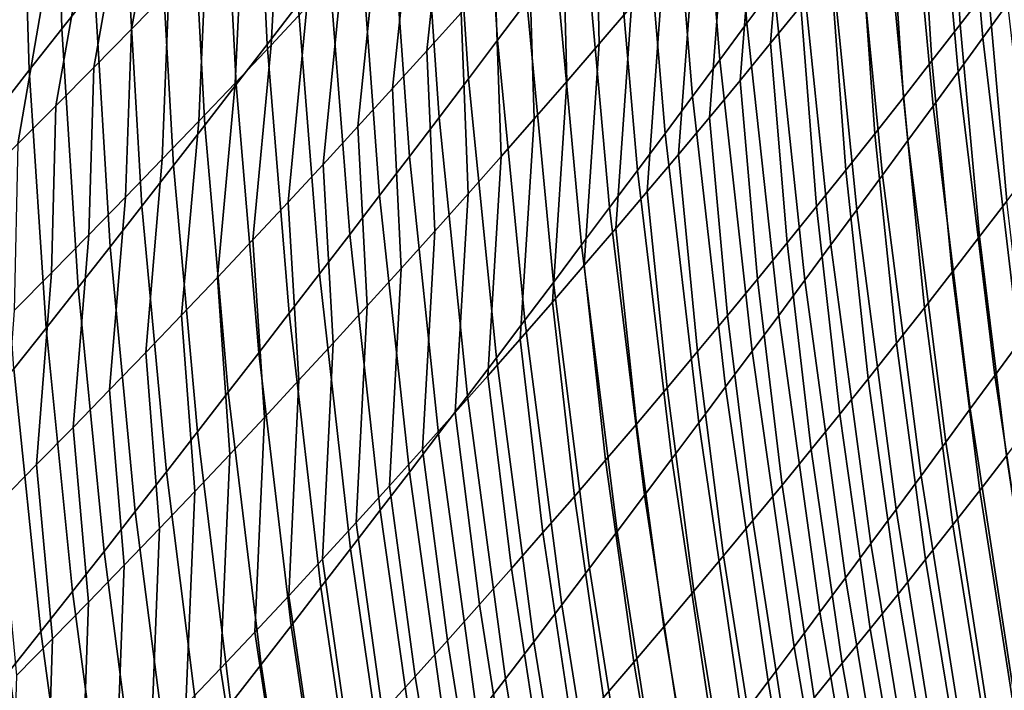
# Model space of a CAD drawing. Header units: metres. Extents: x -240 to 45, y -77 to 27.
# Tile 1019 of 1056: x 35.03 to 36.8, y -20.57 to -19.37. Entities that reach past the tile are written whole.
import ezdxf

# ---------------------------------------------------------------- set-up
doc = ezdxf.new("R2010")
doc.units = ezdxf.units.M
doc.layers.add('solid_102011X2', color=7, linetype='CONTINUOUS')

msp = doc.modelspace()

# ---------------------------------------------------------------- linework, layer by layer
at = {"layer": 'solid_102011X2'}
for points in [[(36.383789, -19.309759, 90.381538), (36.335598, -19.374996, 90.309387), (36.295933, -18.859482, 90.026649), (36.34531, -18.792534, 90.098534)], [(36.802536, -19.340542, 91.228127), (36.75843, -19.401152, 91.154778), (36.711143, -18.86245, 90.890961), (36.756462, -18.799997, 90.964333)], [(35.940769, -19.336021, 89.529106), (35.888699, -19.405138, 89.458893), (35.856922, -18.912329, 89.160553), (35.910145, -18.841654, 89.230247)], [(35.165909, -19.31057, 88.03746), (35.107643, -19.384895, 87.972191), (35.095196, -18.931826, 87.648643), (35.154602, -18.856203, 87.71302)], [(36.335598, -19.374996, 90.309387), (36.287052, -19.440544, 90.237404), (36.246212, -18.926725, 89.954964), (36.295933, -18.859482, 90.026649)], [(36.75843, -19.401152, 91.154778), (36.713955, -19.462151, 91.081543), (36.665459, -18.925283, 90.817734), (36.711143, -18.86245, 90.890961)], [(35.530987, -19.340845, 88.747871), (35.475594, -19.412933, 88.680046), (35.452957, -18.940819, 88.368393), (35.509491, -18.867308, 88.435486)], [(35.888699, -19.405138, 89.458893), (35.836304, -19.474489, 89.388901), (35.803379, -18.983229, 89.09111), (35.856922, -18.912329, 89.160553)], [(35.107643, -19.384895, 87.972191), (35.049095, -19.459324, 87.907227), (35.035515, -19.007542, 87.584587), (35.095196, -18.931826, 87.648643)], [(36.287052, -19.440544, 90.237404), (36.238159, -19.506392, 90.165588), (36.196148, -18.994261, 89.883469), (36.246212, -18.926725, 89.954964)], [(36.713955, -19.462151, 91.081543), (36.669113, -19.523533, 91.008423), (36.619415, -18.988491, 90.744659), (36.665459, -18.925283, 90.817734)], [(35.475594, -19.412933, 88.680046), (35.419895, -19.485191, 88.612503), (35.39613, -19.014488, 88.301598), (35.452957, -18.940819, 88.368393)], [(36.410469, -19.005856, 114.047012), (36.377766, -19.410986, 113.754951), (36.431911, -19.3444, 113.683235), (36.465645, -18.937878, 113.976517)], [(36.767853, -19.31192, 112.900864), (36.74789, -18.943512, 113.252258), (36.696281, -19.010489, 113.324142), (36.717682, -19.377344, 112.97393)], [(35.836304, -19.474489, 89.388901), (35.783588, -19.544071, 89.319153), (35.749523, -19.054348, 89.021927), (35.803379, -18.983229, 89.09111)], [(36.669113, -19.523533, 91.008423), (36.623905, -19.585285, 90.935432), (36.573009, -19.052061, 90.67173), (36.619415, -18.988491, 90.744659)], [(35.291077, -19.061523, 116.751396), (35.232262, -19.38586, 116.429298), (35.299419, -19.316999, 116.364388), (35.359272, -18.991934, 116.687775)], [(35.799656, -19.070438, 115.483223), (35.761898, -19.424313, 115.166855), (35.823074, -19.356138, 115.098328), (35.861866, -19.001291, 115.416016)], [(36.238159, -19.506392, 90.165588), (36.188919, -19.572535, 90.093956), (36.145744, -19.062078, 89.812172), (36.196148, -18.994261, 89.883469)], [(36.354877, -19.073751, 114.117462), (36.323196, -19.477505, 113.826622), (36.377766, -19.410986, 113.754951), (36.410469, -19.005856, 114.047012)], [(35.049095, -19.459324, 87.907227), (34.990273, -19.533846, 87.842567), (34.975563, -19.08334, 87.520859), (35.035515, -19.007542, 87.584587)], [(35.419895, -19.485191, 88.612503), (35.363899, -19.55761, 88.545235), (35.339008, -19.088306, 88.235107), (35.39613, -19.014488, 88.301598)], [(36.063641, -19.082382, 114.823326), (36.070663, -19.411983, 114.468903), (36.128345, -19.344503, 114.398735), (36.122746, -19.013691, 114.754379)], [(36.717682, -19.377344, 112.97393), (36.696281, -19.010489, 113.324142), (36.644249, -19.077402, 113.396011), (36.66708, -19.44272, 113.046982)], [(35.001926, -19.108013, 117.400894), (34.944473, -19.406826, 117.067154), (35.014542, -19.338131, 117.004333), (35.073021, -19.038799, 117.339401)], [(35.498589, -19.10948, 116.168785), (35.482613, -19.414268, 115.817627), (35.546814, -19.345764, 115.750977), (35.564205, -19.040003, 116.103317)], [(35.783588, -19.544071, 89.319153), (35.730553, -19.613873, 89.249634), (35.695351, -19.125677, 88.953011), (35.749523, -19.054348, 89.021927)], [(36.623905, -19.585285, 90.935432), (36.578335, -19.647398, 90.862564), (36.526241, -19.115982, 90.598953), (36.573009, -19.052061, 90.67173)], [(35.222504, -19.130941, 116.814873), (35.164715, -19.454561, 116.494049), (35.232262, -19.38586, 116.429298), (35.291077, -19.061523, 116.751396)], [(35.737041, -19.13946, 115.550323), (35.700317, -19.49238, 115.235283), (35.761898, -19.424313, 115.166855), (35.799656, -19.070438, 115.483223)], [(36.188919, -19.572535, 90.093956), (36.139336, -19.638964, 90.022499), (36.095001, -19.130171, 89.741089), (36.145744, -19.062078, 89.812172)], [(36.298874, -19.141563, 114.187859), (36.2682, -19.543959, 113.898247), (36.323196, -19.477505, 113.826622), (36.354877, -19.073751, 114.117462)], [(36.66708, -19.44272, 113.046982), (36.644249, -19.077402, 113.396011), (36.591801, -19.144251, 113.467865), (36.616051, -19.508047, 113.12001)], [(35.363899, -19.55761, 88.545235), (35.30761, -19.630178, 88.478249), (35.281593, -19.162266, 88.168922), (35.339008, -19.088306, 88.235107)], [(36.00412, -19.150976, 114.892197), (36.012558, -19.47938, 114.539001), (36.070663, -19.411983, 114.468903), (36.063641, -19.082382, 114.823326)], [(35.432587, -19.178806, 116.234123), (35.418015, -19.482639, 115.88414), (35.482613, -19.414268, 115.817627), (35.498589, -19.10948, 116.168785)], [(35.730553, -19.613873, 89.249634), (35.6772, -19.683887, 89.180367), (35.640869, -19.197208, 88.884354), (35.695351, -19.125677, 88.953011)], [(36.139336, -19.638964, 90.022499), (36.089413, -19.705669, 89.951233), (36.043922, -19.198532, 89.670212), (36.095001, -19.130171, 89.741089)], [(36.578335, -19.647398, 90.862564), (36.532394, -19.709864, 90.78981), (36.479115, -19.180244, 90.526321), (36.526241, -19.115982, 90.598953)], [(35.153557, -19.200184, 116.878189), (35.09679, -19.5231, 116.55864), (35.164715, -19.454561, 116.494049), (35.222504, -19.130941, 116.814873)], [(35.67403, -19.208357, 115.617325), (35.638325, -19.560335, 115.303604), (35.700317, -19.49238, 115.235283), (35.737041, -19.13946, 115.550323)], [(36.242447, -19.209293, 114.258209), (36.21278, -19.610344, 113.96981), (36.2682, -19.543959, 113.898247), (36.298874, -19.141563, 114.187859)], [(36.616051, -19.508047, 113.12001), (36.591801, -19.144251, 113.467865), (36.538925, -19.211033, 113.539688), (36.564587, -19.573326, 113.193016)], [(35.30761, -19.630178, 88.478249), (35.251022, -19.702888, 88.411552), (35.223896, -19.236357, 88.103035), (35.281593, -19.162266, 88.168922)], [(35.944183, -19.219467, 114.960991), (35.954033, -19.54669, 114.609016), (36.012558, -19.47938, 114.539001), (36.00412, -19.150976, 114.892197)], [(35.366196, -19.24798, 116.299324), (35.353024, -19.550871, 115.950523), (35.418015, -19.482639, 115.88414), (35.432587, -19.178806, 116.234123)], [(36.532394, -19.709864, 90.78981), (36.486095, -19.772673, 90.717194), (36.431629, -19.244839, 90.45385), (36.479115, -19.180244, 90.526321)], [(35.084236, -19.269249, 116.941338), (35.028481, -19.591473, 116.62307), (35.09679, -19.5231, 116.55864), (35.153557, -19.200184, 116.878189)], [(35.6772, -19.683887, 89.180367), (35.623535, -19.754107, 89.111343), (35.586082, -19.268932, 88.815979), (35.640869, -19.197208, 88.884354)], [(36.089413, -19.705669, 89.951233), (36.039146, -19.772648, 89.88015), (35.992508, -19.267151, 89.599548), (36.043922, -19.198532, 89.670212)], [(35.610622, -19.277126, 115.684212), (35.575924, -19.628176, 115.371811), (35.638325, -19.560335, 115.303604), (35.67403, -19.208357, 115.617325)], [(36.185604, -19.276941, 114.328506), (36.156929, -19.676662, 114.041321), (36.21278, -19.610344, 113.96981), (36.242447, -19.209293, 114.258209)], [(36.564587, -19.573326, 113.193016), (36.538925, -19.211033, 113.539688), (36.48563, -19.27775, 113.611473), (36.512695, -19.638556, 113.265999)], [(35.883835, -19.287855, 115.029709), (35.895084, -19.613914, 114.678955), (35.954033, -19.54669, 114.609016), (35.944183, -19.219467, 114.960991)], [(35.251022, -19.702888, 88.411552), (35.194145, -19.77573, 88.345131), (35.165909, -19.31057, 88.03746), (35.223896, -19.236357, 88.103035)], [(35.299419, -19.316999, 116.364388), (35.28764, -19.618963, 116.016762), (35.353024, -19.550871, 115.950523), (35.366196, -19.24798, 116.299324)], [(36.486095, -19.772673, 90.717194), (36.439434, -19.835817, 90.644707), (36.383789, -19.309759, 90.381538), (36.431629, -19.244839, 90.45385)], [(36.849514, -19.6301, 112.488281), (36.817596, -19.246449, 112.827789), (36.767853, -19.31192, 112.900864), (36.801159, -19.693901, 112.5625)], [(35.014542, -19.338131, 117.004333), (34.959789, -19.659676, 116.687332), (35.028481, -19.591473, 116.62307), (35.084236, -19.269249, 116.941338)], [(35.623535, -19.754107, 89.111343), (35.569557, -19.824524, 89.04258), (35.530987, -19.340845, 88.747871), (35.586082, -19.268932, 88.815979)], [(36.039146, -19.772648, 89.88015), (35.988548, -19.839888, 89.809273), (35.940769, -19.336021, 89.529106), (35.992508, -19.267151, 89.599548)], [(35.546814, -19.345764, 115.750977), (35.513119, -19.6959, 115.439896), (35.575924, -19.628176, 115.371811), (35.610622, -19.277126, 115.684212)], [(35.823074, -19.356138, 115.098328), (35.835712, -19.681051, 114.748802), (35.895084, -19.613914, 114.678955), (35.883835, -19.287855, 115.029709)], [(36.128345, -19.344503, 114.398735), (36.100651, -19.742914, 114.112762), (36.156929, -19.676662, 114.041321), (36.185604, -19.276941, 114.328506)], [(36.512695, -19.638556, 113.265999), (36.48563, -19.27775, 113.611473), (36.431911, -19.3444, 113.683235), (36.460369, -19.703737, 113.338943)], [(35.194145, -19.77573, 88.345131), (35.136978, -19.848698, 88.278999), (35.107643, -19.384895, 87.972191), (35.165909, -19.31057, 88.03746)], [(35.232262, -19.38586, 116.429298), (35.221863, -19.686914, 116.082848), (35.28764, -19.618963, 116.016762), (35.299419, -19.316999, 116.364388)], [(36.439434, -19.835817, 90.644707), (36.39241, -19.899292, 90.572357), (36.335598, -19.374996, 90.309387), (36.383789, -19.309759, 90.381538)], [(36.801159, -19.693901, 112.5625), (36.767853, -19.31192, 112.900864), (36.717682, -19.377344, 112.97393), (36.752373, -19.757673, 112.636711)], [(35.569557, -19.824524, 89.04258), (35.515266, -19.89513, 88.974068), (35.475594, -19.412933, 88.680046), (35.530987, -19.340845, 88.747871)], [(35.988548, -19.839888, 89.809273), (35.937611, -19.907385, 89.738586), (35.888699, -19.405138, 89.458893), (35.940769, -19.336021, 89.529106)], [(36.865696, -19.889145, 91.470909), (36.822796, -19.947868, 91.397659), (36.75843, -19.401152, 91.154778), (36.802536, -19.340542, 91.228127)], [(35.482613, -19.414268, 115.817627), (35.449905, -19.763506, 115.507851), (35.513119, -19.6959, 115.439896), (35.546814, -19.345764, 115.750977)], [(35.761898, -19.424313, 115.166855), (35.775925, -19.748098, 114.818558), (35.835712, -19.681051, 114.748802), (35.823074, -19.356138, 115.098328)], [(36.070663, -19.411983, 114.468903), (36.043945, -19.809097, 114.184135), (36.100651, -19.742914, 114.112762), (36.128345, -19.344503, 114.398735)], [(36.460369, -19.703737, 113.338943), (36.431911, -19.3444, 113.683235), (36.377766, -19.410986, 113.754951), (36.407612, -19.768869, 113.411858)], [(36.39241, -19.899292, 90.572357), (36.345036, -19.963085, 90.500145), (36.287052, -19.440544, 90.237404), (36.335598, -19.374996, 90.309387)], [(36.752373, -19.757673, 112.636711), (36.717682, -19.377344, 112.97393), (36.66708, -19.44272, 113.046982), (36.703148, -19.821415, 112.710899)], [(35.136978, -19.848698, 88.278999), (35.079521, -19.921776, 88.213158), (35.049095, -19.459324, 87.907227), (35.107643, -19.384895, 87.972191)], [(35.164715, -19.454561, 116.494049), (35.155697, -19.754719, 116.148781), (35.221863, -19.686914, 116.082848), (35.232262, -19.38586, 116.429298)], [(35.937611, -19.907385, 89.738586), (35.886345, -19.975128, 89.668106), (35.836304, -19.474489, 89.388901), (35.888699, -19.405138, 89.458893)], [(36.012558, -19.47938, 114.539001), (35.986805, -19.875212, 114.25544), (36.043945, -19.809097, 114.184135), (36.070663, -19.411983, 114.468903)], [(36.407612, -19.768869, 113.411858), (36.377766, -19.410986, 113.754951), (36.323196, -19.477505, 113.826622), (36.354424, -19.833952, 113.484726)], [(36.822796, -19.947868, 91.397659), (36.77953, -20.006987, 91.324493), (36.713955, -19.462151, 91.081543), (36.75843, -19.401152, 91.154778)], [(35.418015, -19.482639, 115.88414), (35.386288, -19.83099, 115.575676), (35.449905, -19.763506, 115.507851), (35.482613, -19.414268, 115.817627)], [(35.515266, -19.89513, 88.974068), (35.46067, -19.965914, 88.905807), (35.419895, -19.485191, 88.612503), (35.475594, -19.412933, 88.680046)], [(35.700317, -19.49238, 115.235283), (35.715714, -19.815054, 114.888214), (35.775925, -19.748098, 114.818558), (35.761898, -19.424313, 115.166855)], [(36.345036, -19.963085, 90.500145), (36.297302, -20.027193, 90.428085), (36.238159, -19.506392, 90.165588), (36.287052, -19.440544, 90.237404)], [(36.703148, -19.821415, 112.710899), (36.66708, -19.44272, 113.046982), (36.616051, -19.508047, 113.12001), (36.653484, -19.885124, 112.78508)], [(35.079521, -19.921776, 88.213158), (35.021782, -19.994961, 88.147606), (34.990273, -19.533846, 87.842567), (35.049095, -19.459324, 87.907227)], [(35.09679, -19.5231, 116.55864), (35.089138, -19.822378, 116.214554), (35.155697, -19.754719, 116.148781), (35.164715, -19.454561, 116.494049)], [(36.77953, -20.006987, 91.324493), (36.735886, -20.066496, 91.251419), (36.669113, -19.523533, 91.008423), (36.713955, -19.462151, 91.081543)], [(35.353024, -19.550871, 115.950523), (35.322269, -19.898352, 115.643364), (35.386288, -19.83099, 115.575676), (35.418015, -19.482639, 115.88414)], [(35.886345, -19.975128, 89.668106), (35.834747, -20.043112, 89.597839), (35.783588, -19.544071, 89.319153), (35.836304, -19.474489, 89.388901)], [(35.954033, -19.54669, 114.609016), (35.929237, -19.941259, 114.32666), (35.986805, -19.875212, 114.25544), (36.012558, -19.47938, 114.539001)], [(36.354424, -19.833952, 113.484726), (36.323196, -19.477505, 113.826622), (36.2682, -19.543959, 113.898247), (36.3008, -19.898985, 113.557541)], [(35.46067, -19.965914, 88.905807), (35.405769, -20.036869, 88.837807), (35.363899, -19.55761, 88.545235), (35.419895, -19.485191, 88.612503)], [(35.638325, -19.560335, 115.303604), (35.655087, -19.881914, 114.957764), (35.715714, -19.815054, 114.888214), (35.700317, -19.49238, 115.235283)], [(36.297302, -20.027193, 90.428085), (36.249214, -20.091604, 90.356171), (36.188919, -19.572535, 90.093956), (36.238159, -19.506392, 90.165588)], [(36.653484, -19.885124, 112.78508), (36.616051, -19.508047, 113.12001), (36.564587, -19.573326, 113.193016), (36.603386, -19.948803, 112.859238)], [(35.028481, -19.591473, 116.62307), (35.022194, -19.889885, 116.280167), (35.089138, -19.822378, 116.214554), (35.09679, -19.5231, 116.55864)], [(36.735886, -20.066496, 91.251419), (36.691872, -20.126383, 91.178436), (36.623905, -19.585285, 90.935432), (36.669113, -19.523533, 91.008423)], [(35.28764, -19.618963, 116.016762), (35.257847, -19.965586, 115.710907), (35.322269, -19.898352, 115.643364), (35.353024, -19.550871, 115.950523)], [(35.834747, -20.043112, 89.597839), (35.782822, -20.111328, 89.527786), (35.730553, -19.613873, 89.249634), (35.783588, -19.544071, 89.319153)], [(35.895084, -19.613914, 114.678955), (35.871239, -20.007236, 114.397797), (35.929237, -19.941259, 114.32666), (35.954033, -19.54669, 114.609016)], [(36.3008, -19.898985, 113.557541), (36.2682, -19.543959, 113.898247), (36.21278, -19.610344, 113.96981), (36.246742, -19.963968, 113.63031)], [(35.405769, -20.036869, 88.837807), (35.350563, -20.107986, 88.770065), (35.30761, -19.630178, 88.478249), (35.363899, -19.55761, 88.545235)], [(35.575924, -19.628176, 115.371811), (35.594044, -19.948677, 115.027206), (35.655087, -19.881914, 114.957764), (35.638325, -19.560335, 115.303604)], [(36.249214, -20.091604, 90.356171), (36.200775, -20.156313, 90.284416), (36.139336, -19.638964, 90.022499), (36.188919, -19.572535, 90.093956)], [(36.603386, -19.948803, 112.859238), (36.564587, -19.573326, 113.193016), (36.512695, -19.638556, 113.265999), (36.552845, -20.012451, 112.933372)], [(36.691872, -20.126383, 91.178436), (36.647488, -20.18664, 91.105545), (36.578335, -19.647398, 90.862564), (36.623905, -19.585285, 90.935432)], [(35.221863, -19.686914, 116.082848), (35.193024, -20.032694, 115.778297), (35.257847, -19.965586, 115.710907), (35.28764, -19.618963, 116.016762)], [(35.782822, -20.111328, 89.527786), (35.730576, -20.179768, 89.457947), (35.6772, -19.683887, 89.180367), (35.730553, -19.613873, 89.249634)], [(35.835712, -19.681051, 114.748802), (35.812809, -20.073141, 114.468842), (35.871239, -20.007236, 114.397797), (35.895084, -19.613914, 114.678955)], [(36.246742, -19.963968, 113.63031), (36.21278, -19.610344, 113.96981), (36.156929, -19.676662, 114.041321), (36.192245, -20.0289, 113.703018)], [(35.350563, -20.107986, 88.770065), (35.295052, -20.179255, 88.702583), (35.251022, -19.702888, 88.411552), (35.30761, -19.630178, 88.478249)], [(35.513119, -19.6959, 115.439896), (35.532585, -20.015341, 115.096527), (35.594044, -19.948677, 115.027206), (35.575924, -19.628176, 115.371811)], [(36.200775, -20.156313, 90.284416), (36.151989, -20.221312, 90.212822), (36.089413, -19.705669, 89.951233), (36.139336, -19.638964, 90.022499)], [(36.552845, -20.012451, 112.933372), (36.512695, -19.638556, 113.265999), (36.460369, -19.703737, 113.338943), (36.501865, -20.076067, 113.007477)], [(36.647488, -20.18664, 91.105545), (36.602734, -20.247259, 91.032753), (36.532394, -19.709864, 90.78981), (36.578335, -19.647398, 90.862564)], [(36.192245, -20.0289, 113.703018), (36.156929, -19.676662, 114.041321), (36.100651, -19.742914, 114.112762), (36.137318, -20.093782, 113.775658)], [(35.155697, -19.754719, 116.148781), (35.1278, -20.099669, 115.845535), (35.193024, -20.032694, 115.778297), (35.221863, -19.686914, 116.082848)], [(35.730576, -20.179768, 89.457947), (35.678001, -20.248423, 89.388336), (35.623535, -19.754107, 89.111343), (35.6772, -19.683887, 89.180367)], [(35.775925, -19.748098, 114.818558), (35.753952, -20.138971, 114.539787), (35.812809, -20.073141, 114.468842), (35.835712, -19.681051, 114.748802)], [(36.848038, -20.088713, 112.237862), (36.801159, -19.693901, 112.5625), (36.752373, -19.757673, 112.636711), (36.800575, -20.150736, 112.313171)], [(35.295052, -20.179255, 88.702583), (35.239243, -20.250668, 88.635368), (35.194145, -19.77573, 88.345131), (35.251022, -19.702888, 88.411552)], [(35.449905, -19.763506, 115.507851), (35.470711, -20.081903, 115.165726), (35.532585, -20.015341, 115.096527), (35.513119, -19.6959, 115.439896)], [(36.151989, -20.221312, 90.212822), (36.102856, -20.286592, 90.141388), (36.039146, -19.772648, 89.88015), (36.089413, -19.705669, 89.951233)], [(36.501865, -20.076067, 113.007477), (36.460369, -19.703737, 113.338943), (36.407612, -19.768869, 113.411858), (36.450447, -20.13965, 113.081543)], [(36.602734, -20.247259, 91.032753), (36.557606, -20.308235, 90.96006), (36.486095, -19.772673, 90.717194), (36.532394, -19.709864, 90.78981)], [(35.715714, -19.815054, 114.888214), (35.694668, -20.204723, 114.610634), (35.753952, -20.138971, 114.539787), (35.775925, -19.748098, 114.818558)], [(36.137318, -20.093782, 113.775658), (36.100651, -19.742914, 114.112762), (36.043945, -19.809097, 114.184135), (36.081951, -20.158611, 113.848244)], [(35.089138, -19.822378, 116.214554), (35.062176, -20.16651, 115.912605), (35.1278, -20.099669, 115.845535), (35.155697, -19.754719, 116.148781)], [(35.386288, -19.83099, 115.575676), (35.408424, -20.148361, 115.234787), (35.470711, -20.081903, 115.165726), (35.449905, -19.763506, 115.507851)], [(35.678001, -20.248423, 89.388336), (35.625111, -20.317286, 89.318954), (35.569557, -19.824524, 89.04258), (35.623535, -19.754107, 89.111343)], [(36.800575, -20.150736, 112.313171), (36.752373, -19.757673, 112.636711), (36.703148, -19.821415, 112.710899), (36.75267, -20.212749, 112.388474)], [(35.239243, -20.250668, 88.635368), (35.183132, -20.322214, 88.568413), (35.136978, -19.848698, 88.278999), (35.194145, -19.77573, 88.345131)], [(36.102856, -20.286592, 90.141388), (36.053379, -20.352148, 90.070122), (35.988548, -19.839888, 89.809273), (36.039146, -19.772648, 89.88015)], [(36.450447, -20.13965, 113.081543), (36.407612, -19.768869, 113.411858), (36.354424, -19.833952, 113.484726), (36.398586, -20.203201, 113.155563)], [(36.557606, -20.308235, 90.96006), (36.512115, -20.369555, 90.887466), (36.439434, -19.835817, 90.644707), (36.486095, -19.772673, 90.717194)], [(35.655087, -19.881914, 114.957764), (35.634953, -20.270399, 114.681374), (35.694668, -20.204723, 114.610634), (35.715714, -19.815054, 114.888214)], [(36.081951, -20.158611, 113.848244), (36.043945, -19.809097, 114.184135), (35.986805, -19.875212, 114.25544), (36.02615, -20.223391, 113.920746)], [(35.022194, -19.889885, 116.280167), (34.996155, -20.233213, 115.979507), (35.062176, -20.16651, 115.912605), (35.089138, -19.822378, 116.214554)], [(35.322269, -19.898352, 115.643364), (35.345726, -20.214712, 115.303726), (35.408424, -20.148361, 115.234787), (35.386288, -19.83099, 115.575676)], [(35.625111, -20.317286, 89.318954), (35.571899, -20.386349, 89.249802), (35.515266, -19.89513, 88.974068), (35.569557, -19.824524, 89.04258)], [(36.398586, -20.203201, 113.155563), (36.354424, -19.833952, 113.484726), (36.3008, -19.898985, 113.557541), (36.346283, -20.26672, 113.229546)], [(36.512115, -20.369555, 90.887466), (36.466255, -20.431215, 90.814987), (36.39241, -19.899292, 90.572357), (36.439434, -19.835817, 90.644707)], [(36.75267, -20.212749, 112.388474), (36.703148, -19.821415, 112.710899), (36.653484, -19.885124, 112.78508), (36.704323, -20.274748, 112.46376)], [(35.183132, -20.322214, 88.568413), (35.126728, -20.393887, 88.501724), (35.079521, -19.921776, 88.213158), (35.136978, -19.848698, 88.278999)], [(36.053379, -20.352148, 90.070122), (36.003555, -20.417969, 89.999031), (35.937611, -19.907385, 89.738586), (35.988548, -19.839888, 89.809273)], [(35.594044, -19.948677, 115.027206), (35.574818, -20.335991, 114.751999), (35.634953, -20.270399, 114.681374), (35.655087, -19.881914, 114.957764)], [(36.02615, -20.223391, 113.920746), (35.986805, -19.875212, 114.25544), (35.929237, -19.941259, 114.32666), (35.96991, -20.288118, 113.993179)], [(36.704323, -20.274748, 112.46376), (36.653484, -19.885124, 112.78508), (36.603386, -19.948803, 112.859238), (36.655525, -20.336735, 112.539024)], [(35.257847, -19.965586, 115.710907), (35.282616, -20.280954, 115.372513), (35.345726, -20.214712, 115.303726), (35.322269, -19.898352, 115.643364)], [(35.571899, -20.386349, 89.249802), (35.518372, -20.455603, 89.180878), (35.46067, -19.965914, 88.905807), (35.515266, -19.89513, 88.974068)], [(36.346283, -20.26672, 113.229546), (36.3008, -19.898985, 113.557541), (36.246742, -19.963968, 113.63031), (36.293541, -20.330204, 113.303474)], [(36.466255, -20.431215, 90.814987), (36.420033, -20.493206, 90.742622), (36.345036, -19.963085, 90.500145), (36.39241, -19.899292, 90.572357)], [(35.126728, -20.393887, 88.501724), (35.070026, -20.465672, 88.435303), (35.021782, -19.994961, 88.147606), (35.079521, -19.921776, 88.213158)], [(36.003555, -20.417969, 89.999031), (35.953392, -20.484047, 89.928116), (35.886345, -19.975128, 89.668106), (35.937611, -19.907385, 89.738586)], [(35.96991, -20.288118, 113.993179), (35.929237, -19.941259, 114.32666), (35.871239, -20.007236, 114.397797), (35.913227, -20.352793, 114.065521)], [(35.532585, -20.015341, 115.096527), (35.514256, -20.401501, 114.82251), (35.574818, -20.335991, 114.751999), (35.594044, -19.948677, 115.027206)], [(36.655525, -20.336735, 112.539024), (36.603386, -19.948803, 112.859238), (36.552845, -20.012451, 112.933372), (36.606285, -20.398706, 112.614273)], [(36.904106, -20.5014, 91.619072), (36.862038, -20.558598, 91.546059), (36.77953, -20.006987, 91.324493), (36.822796, -19.947868, 91.397659)], [(35.193024, -20.032694, 115.778297), (35.219097, -20.347084, 115.441154), (35.282616, -20.280954, 115.372513), (35.257847, -19.965586, 115.710907)], [(35.518372, -20.455603, 89.180878), (35.464523, -20.525036, 89.112183), (35.405769, -20.036869, 88.837807), (35.46067, -19.965914, 88.905807)], [(35.953392, -20.484047, 89.928116), (35.902889, -20.550379, 89.857391), (35.834747, -20.043112, 89.597839), (35.886345, -19.975128, 89.668106)], [(36.293541, -20.330204, 113.303474), (36.246742, -19.963968, 113.63031), (36.192245, -20.0289, 113.703018), (36.240356, -20.393656, 113.37735)], [(36.420033, -20.493206, 90.742622), (36.373444, -20.555521, 90.67038), (36.297302, -20.027193, 90.428085), (36.345036, -19.963085, 90.500145)], [(35.070026, -20.465672, 88.435303), (35.013031, -20.537563, 88.369148), (34.96376, -20.068239, 88.082336), (35.021782, -19.994961, 88.147606)], [(35.913227, -20.352793, 114.065521), (35.871239, -20.007236, 114.397797), (35.812809, -20.073141, 114.468842), (35.85611, -20.417414, 114.137779)], [(36.606285, -20.398706, 112.614273), (36.552845, -20.012451, 112.933372), (36.501865, -20.076067, 113.007477), (36.556595, -20.460663, 112.689491)], [(36.862038, -20.558598, 91.546059), (36.819588, -20.616188, 91.473106), (36.735886, -20.066496, 91.251419), (36.77953, -20.006987, 91.324493)], [(35.470711, -20.081903, 115.165726), (35.453274, -20.466923, 114.892883), (35.514256, -20.401501, 114.82251), (35.532585, -20.015341, 115.096527)], [(36.240356, -20.393656, 113.37735), (36.192245, -20.0289, 113.703018), (36.137318, -20.093782, 113.775658), (36.186729, -20.457075, 113.451164)], [(36.373444, -20.555521, 90.67038), (36.326496, -20.618151, 90.598259), (36.249214, -20.091604, 90.356171), (36.297302, -20.027193, 90.428085)], [(35.1278, -20.099669, 115.845535), (35.15517, -20.413099, 115.509644), (35.219097, -20.347084, 115.441154), (35.193024, -20.032694, 115.778297)], [(35.464523, -20.525036, 89.112183), (35.410366, -20.594643, 89.043732), (35.350563, -20.107986, 88.770065), (35.405769, -20.036869, 88.837807)], [(35.902889, -20.550379, 89.857391), (35.852051, -20.616951, 89.78685), (35.782822, -20.111328, 89.527786), (35.834747, -20.043112, 89.597839)], [(35.408424, -20.148361, 115.234787), (35.391869, -20.532255, 114.963135), (35.453274, -20.466923, 114.892883), (35.470711, -20.081903, 115.165726)], [(35.85611, -20.417414, 114.137779), (35.812809, -20.073141, 114.468842), (35.753952, -20.138971, 114.539787), (35.798553, -20.481977, 114.209946)], [(36.556595, -20.460663, 112.689491), (36.501865, -20.076067, 113.007477), (36.450447, -20.13965, 113.081543), (36.506462, -20.522604, 112.764671)], [(36.819588, -20.616188, 91.473106), (36.77676, -20.674168, 91.400208), (36.691872, -20.126383, 91.178436), (36.735886, -20.066496, 91.251419)], [(35.062176, -20.16651, 115.912605), (35.090836, -20.478996, 115.577972), (35.15517, -20.413099, 115.509644), (35.1278, -20.099669, 115.845535)], [(36.186729, -20.457075, 113.451164), (36.137318, -20.093782, 113.775658), (36.081951, -20.158611, 113.848244), (36.132656, -20.520458, 113.524918)], [(36.326496, -20.618151, 90.598259), (36.279186, -20.681089, 90.52626), (36.200775, -20.156313, 90.284416), (36.249214, -20.091604, 90.356171)], [(35.410366, -20.594643, 89.043732), (35.355892, -20.664413, 88.97551), (35.295052, -20.179255, 88.702583), (35.350563, -20.107986, 88.770065)], [(35.852051, -20.616951, 89.78685), (35.800877, -20.68376, 89.716499), (35.730576, -20.179768, 89.457947), (35.782822, -20.111328, 89.527786)], [(36.77676, -20.674168, 91.400208), (36.733555, -20.732525, 91.32737), (36.647488, -20.18664, 91.105545), (36.691872, -20.126383, 91.178436)], [(35.345726, -20.214712, 115.303726), (35.33004, -20.597496, 115.033241), (35.391869, -20.532255, 114.963135), (35.408424, -20.148361, 115.234787)], [(35.798553, -20.481977, 114.209946), (35.753952, -20.138971, 114.539787), (35.694668, -20.204723, 114.610634), (35.740562, -20.546484, 114.282021)], [(36.506462, -20.522604, 112.764671), (36.450447, -20.13965, 113.081543), (36.398586, -20.203201, 113.155563), (36.455879, -20.584532, 112.839821)], [(36.862492, -20.555761, 112.00399), (36.800575, -20.150736, 112.313171), (36.75267, -20.212749, 112.388474), (36.815845, -20.615953, 112.080353)], [(34.996155, -20.233213, 115.979507), (35.026096, -20.544773, 115.646133), (35.090836, -20.478996, 115.577972), (35.062176, -20.16651, 115.912605)], [(36.132656, -20.520458, 113.524918), (36.081951, -20.158611, 113.848244), (36.02615, -20.223391, 113.920746), (36.07814, -20.583809, 113.598602)], [(36.279186, -20.681089, 90.52626), (36.231518, -20.744328, 90.454399), (36.151989, -20.221312, 90.212822), (36.200775, -20.156313, 90.284416)], [(35.355892, -20.664413, 88.97551), (35.301105, -20.734339, 88.907532), (35.239243, -20.250668, 88.635368), (35.295052, -20.179255, 88.702583)], [(35.800877, -20.68376, 89.716499), (35.749371, -20.750795, 89.646347), (35.678001, -20.248423, 89.388336), (35.730576, -20.179768, 89.457947)], [(36.733555, -20.732525, 91.32737), (36.689972, -20.791256, 91.254601), (36.602734, -20.247259, 91.032753), (36.647488, -20.18664, 91.105545)], [(35.740562, -20.546484, 114.282021), (35.694668, -20.204723, 114.610634), (35.634953, -20.270399, 114.681374), (35.682137, -20.610931, 114.353981)], [(36.455879, -20.584532, 112.839821), (36.398586, -20.203201, 113.155563), (36.346283, -20.26672, 113.229546), (36.404846, -20.646442, 112.914925)], [(35.282616, -20.280954, 115.372513), (35.267796, -20.662643, 115.10321), (35.33004, -20.597496, 115.033241), (35.345726, -20.214712, 115.303726)], [(36.07814, -20.583809, 113.598602), (36.02615, -20.223391, 113.920746), (35.96991, -20.288118, 113.993179), (36.023182, -20.647123, 113.672203)], [(36.231518, -20.744328, 90.454399), (36.183495, -20.807859, 90.382675), (36.102856, -20.286592, 90.141388), (36.151989, -20.221312, 90.212822)], [(36.815845, -20.615953, 112.080353), (36.75267, -20.212749, 112.388474), (36.704323, -20.274748, 112.46376), (36.768745, -20.676151, 112.156708)], [(35.301105, -20.734339, 88.907532), (35.24601, -20.804409, 88.83979), (35.183132, -20.322214, 88.568413), (35.239243, -20.250668, 88.635368)], [(35.749371, -20.750795, 89.646347), (35.697529, -20.818048, 89.576401), (35.625111, -20.317286, 89.318954), (35.678001, -20.248423, 89.388336)], [(36.689972, -20.791256, 91.254601), (36.646011, -20.850349, 91.181908), (36.557606, -20.308235, 90.96006), (36.602734, -20.247259, 91.032753)], [(35.682137, -20.610931, 114.353981), (35.634953, -20.270399, 114.681374), (35.574818, -20.335991, 114.751999), (35.623276, -20.675314, 114.425835)], [(36.404846, -20.646442, 112.914925), (36.346283, -20.26672, 113.229546), (36.293541, -20.330204, 113.303474), (36.353367, -20.708338, 112.989983)], [(36.768745, -20.676151, 112.156708), (36.704323, -20.274748, 112.46376), (36.655525, -20.336735, 112.539024), (36.721199, -20.736353, 112.23304)], [(35.219097, -20.347084, 115.441154), (35.205135, -20.727692, 115.173019), (35.267796, -20.662643, 115.10321), (35.282616, -20.280954, 115.372513)], [(36.023182, -20.647123, 113.672203), (35.96991, -20.288118, 113.993179), (35.913227, -20.352793, 114.065521), (35.967773, -20.710402, 113.745728)], [(36.183495, -20.807859, 90.382675), (36.135117, -20.871675, 90.311089), (36.053379, -20.352148, 90.070122), (36.102856, -20.286592, 90.141388)], [(36.646011, -20.850349, 91.181908), (36.601673, -20.909801, 91.109291), (36.512115, -20.369555, 90.887466), (36.557606, -20.308235, 90.96006)], [(35.24601, -20.804409, 88.83979), (35.190609, -20.874615, 88.772285), (35.126728, -20.393887, 88.501724), (35.183132, -20.322214, 88.568413)], [(35.697529, -20.818048, 89.576401), (35.645363, -20.885513, 89.506645), (35.571899, -20.386349, 89.249802), (35.625111, -20.317286, 89.318954)], [(36.353367, -20.708338, 112.989983), (36.293541, -20.330204, 113.303474), (36.240356, -20.393656, 113.37735), (36.301437, -20.770218, 113.064987)], [(35.15517, -20.413099, 115.509644), (35.142056, -20.792641, 115.242683), (35.205135, -20.727692, 115.173019), (35.219097, -20.347084, 115.441154)], [(35.623276, -20.675314, 114.425835), (35.574818, -20.335991, 114.751999), (35.514256, -20.401501, 114.82251), (35.56398, -20.73963, 114.497566)], [(36.721199, -20.736353, 112.23304), (36.655525, -20.336735, 112.539024), (36.606285, -20.398706, 112.614273), (36.673195, -20.796556, 112.309357)], [(35.967773, -20.710402, 113.745728), (35.913227, -20.352793, 114.065521), (35.85611, -20.417414, 114.137779), (35.911922, -20.773645, 113.819176)], [(36.135117, -20.871675, 90.311089), (36.086384, -20.935768, 90.239647), (36.003555, -20.417969, 89.999031), (36.053379, -20.352148, 90.070122)], [(36.601673, -20.909801, 91.109291), (36.556965, -20.969601, 91.036751), (36.466255, -20.431215, 90.814987), (36.512115, -20.369555, 90.887466)], [(35.190609, -20.874615, 88.772285), (35.134895, -20.944948, 88.705032), (35.070026, -20.465672, 88.435303), (35.126728, -20.393887, 88.501724)], [(35.645363, -20.885513, 89.506645), (35.592861, -20.95318, 89.437103), (35.518372, -20.455603, 89.180878), (35.571899, -20.386349, 89.249802)], [(36.301437, -20.770218, 113.064987), (36.240356, -20.393656, 113.37735), (36.186729, -20.457075, 113.451164), (36.249062, -20.832083, 113.139938)], [(36.673195, -20.796556, 112.309357), (36.606285, -20.398706, 112.614273), (36.556595, -20.460663, 112.689491), (36.624741, -20.856766, 112.385651)], [(35.090836, -20.478996, 115.577972), (35.078564, -20.857487, 115.31218), (35.142056, -20.792641, 115.242683), (35.15517, -20.413099, 115.509644)], [(35.56398, -20.73963, 114.497566), (35.514256, -20.401501, 114.82251), (35.453274, -20.466923, 114.892883), (35.504253, -20.803879, 114.569183)], [(35.911922, -20.773645, 113.819176), (35.85611, -20.417414, 114.137779), (35.798553, -20.481977, 114.209946), (35.855625, -20.836851, 113.892525)], [(36.086384, -20.935768, 90.239647), (36.0373, -21.000132, 90.168365), (35.953392, -20.484047, 89.928116), (36.003555, -20.417969, 89.999031)], [(36.556965, -20.969601, 91.036751), (36.511879, -21.029743, 90.964302), (36.420033, -20.493206, 90.742622), (36.466255, -20.431215, 90.814987)], [(35.134895, -20.944948, 88.705032), (35.07888, -21.015398, 88.638016), (35.013031, -20.537563, 88.369148), (35.070026, -20.465672, 88.435303)], [(35.504253, -20.803879, 114.569183), (35.453274, -20.466923, 114.892883), (35.391869, -20.532255, 114.963135), (35.444099, -20.868055, 114.640671)], [(35.592861, -20.95318, 89.437103), (35.540035, -21.021038, 89.367767), (35.464523, -20.525036, 89.112183), (35.518372, -20.455603, 89.180878)], [(36.249062, -20.832083, 113.139938), (36.186729, -20.457075, 113.451164), (36.132656, -20.520458, 113.524918), (36.196232, -20.893929, 113.214821)], [(36.624741, -20.856766, 112.385651), (36.556595, -20.460663, 112.689491), (36.506462, -20.522604, 112.764671), (36.575832, -20.916977, 112.461906)], [(35.026096, -20.544773, 115.646133), (35.014652, -20.922228, 115.381516), (35.078564, -20.857487, 115.31218), (35.090836, -20.478996, 115.577972)], [(35.855625, -20.836851, 113.892525), (35.798553, -20.481977, 114.209946), (35.740562, -20.546484, 114.282021), (35.798885, -20.900019, 113.965782)], [(36.0373, -21.000132, 90.168365), (35.987865, -21.064756, 90.097229), (35.902889, -20.550379, 89.857391), (35.953392, -20.484047, 89.928116)], [(36.511879, -21.029743, 90.964302), (36.466419, -21.090218, 90.891937), (36.373444, -20.555521, 90.67038), (36.420033, -20.493206, 90.742622)], [(36.196232, -20.893929, 113.214821), (36.132656, -20.520458, 113.524918), (36.07814, -20.583809, 113.598602), (36.142952, -20.955757, 113.289642)], [(36.575832, -20.916977, 112.461906), (36.506462, -20.522604, 112.764671), (36.455879, -20.584532, 112.839821), (36.52647, -20.97719, 112.538132)], [(35.07888, -21.015398, 88.638016), (35.022564, -21.085955, 88.571251), (34.95575, -20.609552, 88.303261), (35.013031, -20.537563, 88.369148)], [(35.444099, -20.868055, 114.640671), (35.391869, -20.532255, 114.963135), (35.33004, -20.597496, 115.033241), (35.383514, -20.932158, 114.712021)], [(35.540035, -21.021038, 89.367767), (35.486881, -21.089081, 89.298637), (35.410366, -20.594643, 89.043732), (35.464523, -20.525036, 89.112183)], [(35.798885, -20.900019, 113.965782), (35.740562, -20.546484, 114.282021), (35.682137, -20.610931, 114.353981), (35.741699, -20.963142, 114.038933)], [(35.987865, -21.064756, 90.097229), (35.938084, -21.129633, 90.026253), (35.852051, -20.616951, 89.78685), (35.902889, -20.550379, 89.857391)], [(36.466419, -21.090218, 90.891937), (36.420593, -21.15102, 90.819672), (36.326496, -20.618151, 90.598259), (36.373444, -20.555521, 90.67038)]]:
    msp.add_3dface(points, dxfattribs=at)

doc.saveas('drawing.dxf')
